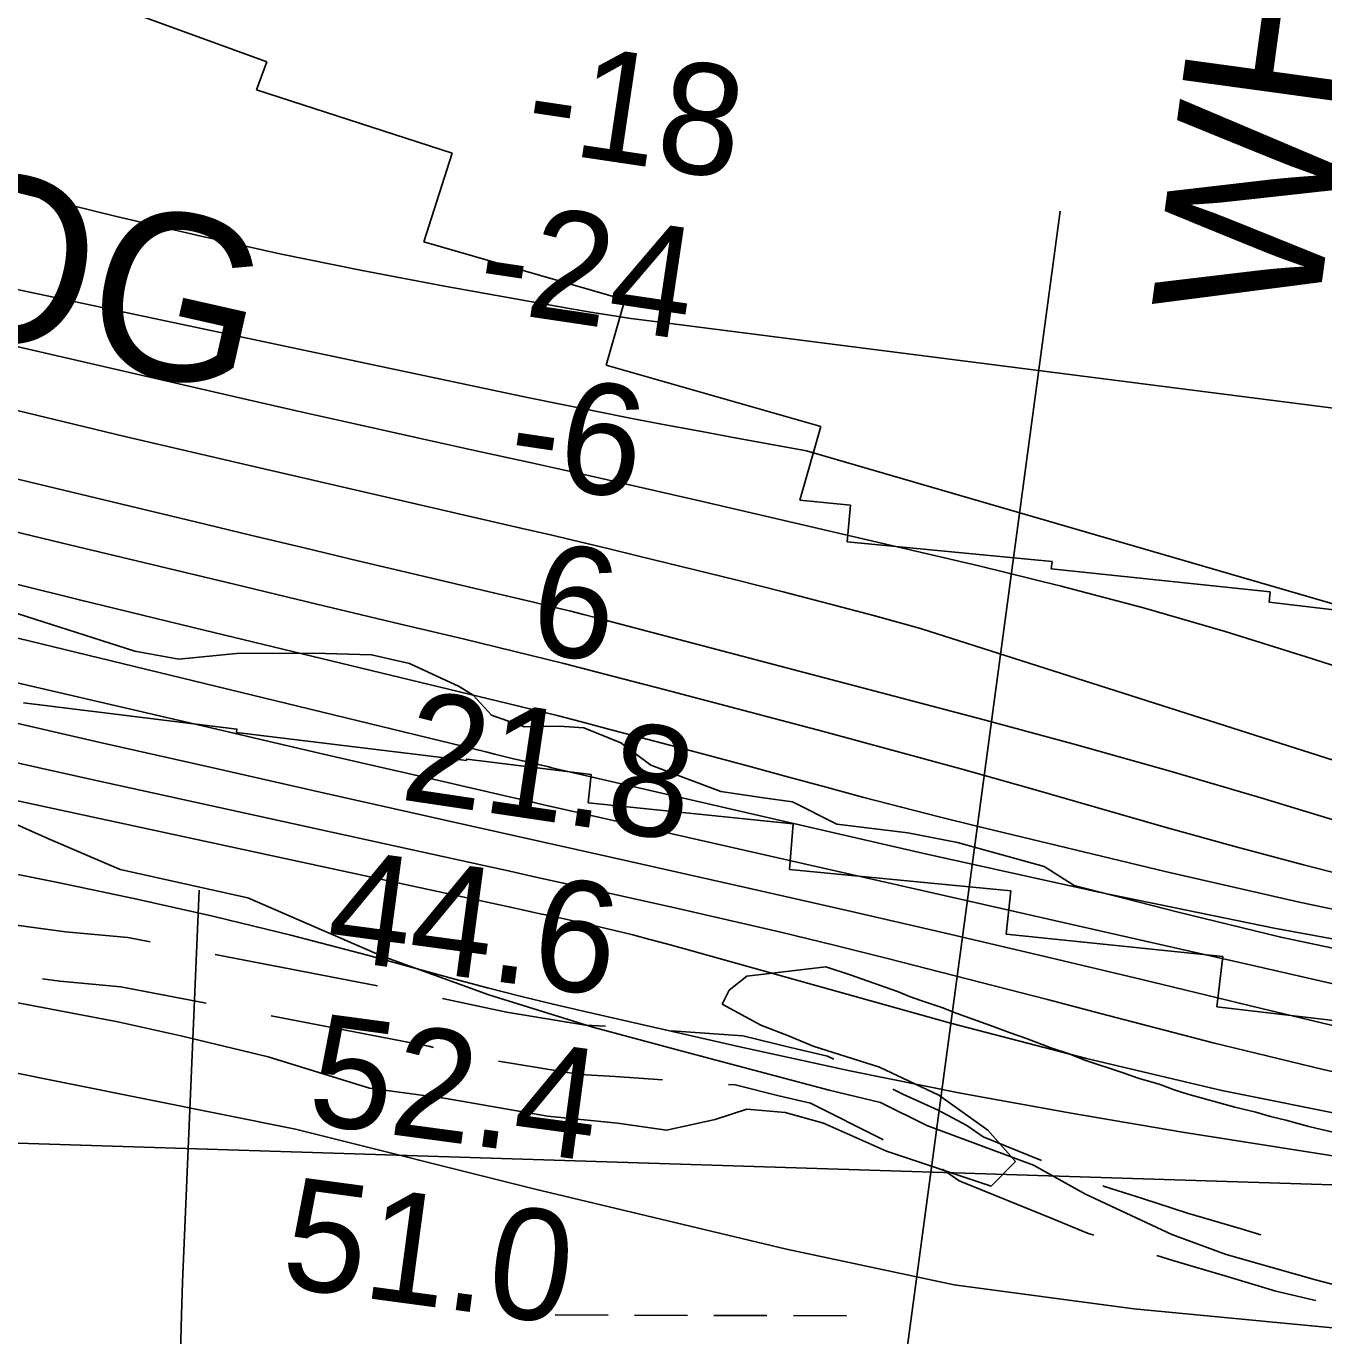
# Model space of a CAD drawing. Extents: x 3161615 to 3199515, y 867541 to 892976.
# Drawn here: x 3192430 to 3193214, y 877409 to 878200 of the extents above; entities that cross this region are included whole.
import ezdxf

# ---------------------------------------------------------------- set-up
doc = ezdxf.new("R2010")
doc.units = 0
for name, color, linetype in [('V-RIVR-EDGE', 7, 'Continuous'), ('V-RIVR-RANG', 7, 'Continuous'), ('V-ROAD-CNTR', 7, 'Continuous'), ('V-RRAP-RVMT', 7, 'Continuous'), ('V-RRAP-RVMT-IDEN', 7, 'Continuous'), ('V-SITE-VEGE', 7, 'Continuous'), ('V-TOPO-BNDY', 7, 'Continuous'), ('V-TOPO-DPTH', 7, 'Continuous'), ('V-TOPO-GNAM-IDEN', 7, 'Continuous'), ('V-TOPO-MAJR', 7, 'Continuous'), ('V-TOPO-MINR', 7, 'Continuous'), ('V-TOPO-WATR', 7, 'Continuous'), ('V-WETL-SWMP', 7, 'Continuous')]:
    doc.layers.add(name, color=color, linetype=linetype)

msp = doc.modelspace()

# ---------------------------------------------------------------- linework, layer by layer
at = {"layer": 'V-RIVR-EDGE'}
msp.add_lwpolyline([(3192364.22, 877864.34), (3192495.26, 877822.53), (3192521.95, 877817.69), (3192556.77, 877820.94), (3192603.51, 877821.31), (3192638.32, 877820.27), (3192661.19, 877814.96), (3192691.2, 877801.06), (3192699.77, 877795.79), (3192710.71, 877783.84), (3192730.72, 877776.64), (3192751.71, 877777.07), (3192766.49, 877776.08), (3192788.88, 877766.96), (3192806.97, 877753.56), (3192849.37, 877737.72), (3192875.11, 877733.84), (3192892.75, 877731.41), (3192919.42, 877718), (3192962.33, 877712.64), (3192992.36, 877706.85), (3193044.78, 877692.41), (3193062.87, 877680.92), (3193124.82, 877665.03), (3193187.73, 877649.62), (3193226.82, 877641.41)], dxfattribs=at)
at = {"layer": 'V-RIVR-RANG'}
msp.add_line((3192888.81, 876859.36), (3193054.39, 878088.26), dxfattribs=at)
at = {"layer": 'V-ROAD-CNTR'}
msp.add_line((3192543.74, 877639.22), (3192641.93, 877620.26), dxfattribs=at)
for points in [[(3192401.53, 877727.58), (3192442.78, 877709.28), (3192486.46, 877690.57), (3192563.54, 877673.44), (3192644.75, 877638.17), (3192709.25, 877614.86), (3192772.01, 877595.35), (3192823.77, 877581.44), (3192914.87, 877557.32), (3192945.78, 877549.71), (3192973.9, 877535.8), (3193038.3, 877511.87), (3193069.76, 877494.32), (3193121.8, 877470.08), (3193154.79, 877457.92), (3193208.71, 877442.64), (3193260.31, 877429.26), (3193343.3, 877413.66), (3193421.31, 877399.13), (3193483.11, 877391.2), (3193539.54, 877393.2), (3193625.46, 877390.66), (3193744.1, 877398.46)], [(3192405.31, 877659.39), (3192405.72, 877659.34), (3192453.4, 877652.91), (3192491.13, 877649.38), (3192504.47, 877646.8)], [(3192439.58, 877624.5), (3192450, 877623.1), (3192486.88, 877619.65), (3192538.37, 877609.7)], [(3192681.19, 877612.62), (3192719.89, 877604.37), (3192767.51, 877596.57), (3192779.67, 877595.88)], [(3192577.65, 877602.12), (3192672.67, 877583.77), (3192675.82, 877583.09)], [(3192819.57, 877593.17), (3192862.64, 877590.13), (3192891.53, 877583.02), (3192913.89, 877577.7), (3192917.55, 877575.87)], [(3192714.95, 877574.78), (3192764.23, 877566.71), (3192785.46, 877565.51), (3192814.19, 877563.48)], [(3192854.09, 877560.66), (3192857.96, 877560.38), (3192884.48, 877553.86), (3192903.56, 877549.32), (3192946.44, 877527.8), (3192947.53, 877527.29)], [(3192953.29, 877557.93), (3192959.43, 877554.84), (3192980.72, 877545.07), (3192998.03, 877535.85), (3193007.79, 877529.06), (3193043.15, 877514.65)], [(3192983.34, 877509.52), (3192993.39, 877502.54), (3193049.88, 877479.52), (3193070.84, 877470.86), (3193074.7, 877469.63)], [(3193080.15, 877499.47), (3193081.11, 877499.07), (3193104.23, 877491.76), (3193131.27, 877482.99), (3193163.74, 877473.37), (3193175.65, 877469.86)], [(3193112.8, 877457.44), (3193122.38, 877454.33), (3193155.23, 877444.6), (3193184.79, 877435.88), (3193207.03, 877430.56), (3193208.96, 877430.14)]]:
    msp.add_lwpolyline(points, dxfattribs=at)
at = {"layer": 'V-RRAP-RVMT'}
for p, q in [((3192575.09, 878178.54), (3192443.53, 878226.41)), ((3192568.87, 878161.52), (3192575.09, 878178.54)), ((3192687.11, 878123.17), (3192568.87, 878161.52)), ((3192669.82, 878069.8), (3192687.11, 878123.17)), ((3192791.35, 878034.71), (3192669.82, 878069.8)), ((3192780.04, 877995.25), (3192791.35, 878034.71)), ((3192909.84, 877958.15), (3192780.04, 877995.25)), ((3192897.08, 877913.66), (3192909.84, 877958.15)), ((3192927.7, 877910.53), (3192897.08, 877913.66)), ((3192925.61, 877888.44), (3192927.7, 877910.53)), ((3193049.52, 877876.56), (3192925.61, 877888.44)), ((3193048.96, 877872.12), (3193049.52, 877876.56)), ((3193181.19, 877858.32), (3193048.96, 877872.12)), ((3193180.59, 877851.93), (3193181.19, 877858.32)), ((3193302.14, 877837.69), (3193180.59, 877851.93)), ((3192428.11, 877791.19), (3192556.99, 877775.38)), ((3192556.99, 877775.38), (3192556.79, 877773.31)), ((3192556.79, 877773.31), (3192695.69, 877756.29)), ((3192695.69, 877756.29), (3192695.83, 877757.19)), ((3192695.83, 877757.19), (3192771.04, 877747.93)), ((3192771.04, 877747.93), (3192769.3, 877730.81)), ((3192769.3, 877730.81), (3192892.99, 877718.21)), ((3192892.99, 877718.21), (3192890.94, 877690.46)), ((3192890.94, 877690.46), (3193024.57, 877677.55)), ((3193024.57, 877677.55), (3193021.76, 877651.4)), ((3193021.76, 877651.4), (3193152.74, 877637.99)), ((3193152.74, 877637.99), (3193149.11, 877607.48)), ((3193149.11, 877607.48), (3193279.34, 877592.22))]:
    msp.add_line(p, q, dxfattribs=at)
msp.add_lwpolyline([(3192771.04, 877747.93), (3192695.83, 877757.19), (3192695.69, 877756.29), (3192556.79, 877773.31), (3192556.99, 877775.38), (3192428.11, 877791.19)], dxfattribs=at)
at = {"layer": 'V-SITE-VEGE'}
for p, q in [((3192912.83, 877631.65), (3192865, 877626.01)), ((3192927.53, 877626.85), (3192912.83, 877631.65)), ((3192945.22, 877620.73), (3192927.53, 877626.85)), ((3192865, 877626.01), (3192854.44, 877617.57)), ((3192956.18, 877616.75), (3192945.22, 877620.73)), ((3192485.08, 877598.56), (3192406.99, 877613.34)), ((3192854.44, 877617.57), (3192850.22, 877609.12)), ((3192963.4, 877613.85), (3192956.18, 877616.75)), ((3192970.87, 877611.2), (3192963.4, 877613.85)), ((3192982.83, 877607.2), (3192970.87, 877611.2)), ((3192850.22, 877609.12), (3192873.44, 877596.45)), ((3192991.54, 877603.76), (3192982.83, 877607.2)), ((3193014.45, 877595.54), (3192991.54, 877603.76)), ((3192523.08, 877590.12), (3192485.08, 877598.56)), ((3192873.44, 877596.45), (3192890.33, 877590.12)), ((3193024.16, 877591.83), (3193014.45, 877595.54)), ((3192575.84, 877577.45), (3192523.08, 877590.12)), ((3192890.33, 877590.12), (3192905.1, 877583.78)), ((3193034.12, 877588.37), (3193024.16, 877591.83)), ((3193048.81, 877582.82), (3193034.12, 877588.37)), ((3192905.1, 877583.78), (3192945.2, 877571.11)), ((3193059.78, 877579.09), (3193048.81, 877582.82)), ((3193069.23, 877575.39), (3193059.78, 877579.09)), ((3192637.05, 877558.44), (3192575.84, 877577.45)), ((3193092.41, 877567.66), (3193069.23, 877575.39)), ((3192945.2, 877571.11), (3192981.08, 877554.22)), ((3193101.62, 877564.47), (3193092.41, 877567.66)), ((3193114.84, 877560.69), (3193101.62, 877564.47)), ((3192683.48, 877552.11), (3192637.05, 877558.44)), ((3193123.31, 877557.52), (3193114.84, 877560.69)), ((3193131.53, 877554.85), (3193123.31, 877557.52)), ((3192744.69, 877541.55), (3192683.48, 877552.11)), ((3192981.08, 877554.22), (3193010.63, 877533.1)), ((3193159.97, 877547.01), (3193131.53, 877554.85)), ((3192786.9, 877537.32), (3192744.69, 877541.55)), ((3192865, 877545.77), (3192846, 877539.44)), ((3192888.21, 877543.66), (3192865, 877545.77)), ((3192911.43, 877537.32), (3192888.21, 877543.66)), ((3193172.7, 877544), (3193159.97, 877547.01)), ((3193181.43, 877541.32), (3193172.7, 877544)), ((3193190.67, 877539.13), (3193181.43, 877541.32)), ((3192816.45, 877533.1), (3192786.9, 877537.32)), ((3192846, 877539.44), (3192816.45, 877533.1)), ((3192949.42, 877520.43), (3192911.43, 877537.32)), ((3193010.63, 877533.1), (3193027.51, 877514.1)), ((3193204.64, 877535.34), (3193190.67, 877539.13)), ((3193222.61, 877530.98), (3193204.64, 877535.34)), ((3193012.74, 877499.31), (3192949.42, 877520.43)), ((3193027.51, 877514.1), (3193012.74, 877499.31))]:
    msp.add_line(p, q, dxfattribs=at)
at = {"layer": 'V-TOPO-BNDY'}
for p, q in [((3192534.07, 877678.1), (3192524.18, 877441.23)), ((3192524.18, 877441.23), (3192523.55, 877421.22)), ((3192523.55, 877421.22), (3192515.78, 877119.06))]:
    msp.add_line(p, q, dxfattribs=at)
at = {"layer": 'V-TOPO-DPTH'}
msp.add_line((3197197.02, 877374.43), (3187419.13, 877683.17), dxfattribs=at)
for points in [[(3192129.21, 878172.34), (3192484.17, 878085.09), (3192533.5, 878073.46), (3192582.96, 878062.46), (3192632.61, 878052.39), (3192682.41, 878042.95), (3192756.74, 878029.59), (3192769.48, 878027.4), (3192782.24, 878025.34), (3192795.03, 878023.48), (3192807.84, 878021.74), (3193247.93, 877965.55)], [(3193247.93, 877965.55), (3192807.84, 878021.74), (3192795.03, 878023.48), (3192782.24, 878025.34), (3192769.48, 878027.4), (3192756.74, 878029.59), (3192682.41, 878042.95), (3192632.61, 878052.39), (3192582.96, 878062.46), (3192533.5, 878073.46), (3192484.17, 878085.09), (3192129.21, 878172.34)], [(3193553.88, 877753.72), (3192901.22, 877943.4), (3192880.1, 877947.27), (3192858.98, 877951.15), (3192837.87, 877955.06), (3192816.76, 877958.99), (3192795.66, 877963), (3192774.59, 877967.12), (3192753.55, 877971.38), (3192732.52, 877975.74), (3192320.31, 878062.83)], [(3193553.88, 877753.72), (3192901.22, 877943.4), (3192880.1, 877947.27), (3192858.98, 877951.15), (3192837.87, 877955.06), (3192816.76, 877958.99), (3192795.66, 877963), (3192774.59, 877967.12), (3192753.55, 877971.38), (3192732.52, 877975.74), (3192320.31, 878062.83)], [(3192100.5, 877972.24), (3192455.83, 877886.73), (3192505.61, 877874.77), (3192555.4, 877862.83), (3192605.19, 877850.91), (3192654.99, 877839.02), (3192693.72, 877829.78), (3192724.13, 877822.41), (3192754.5, 877814.89), (3192784.81, 877807.15), (3192815.09, 877799.27), (3192911.32, 877773.85), (3192952.87, 877762.71), (3192994.37, 877751.35), (3193035.77, 877739.67), (3193077.12, 877727.78), (3193118.49, 877715.97), (3193159.94, 877704.46), (3193201.51, 877693.43), (3193243.17, 877682.7)], [(3192100.5, 877972.24), (3192455.83, 877886.73), (3192505.61, 877874.77), (3192555.4, 877862.83), (3192605.19, 877850.91), (3192654.99, 877839.02), (3192693.72, 877829.78), (3192724.13, 877822.41), (3192754.5, 877814.89), (3192784.81, 877807.15), (3192815.09, 877799.27), (3192911.32, 877773.85), (3192952.87, 877762.71), (3192994.37, 877751.35), (3193035.77, 877739.67), (3193077.12, 877727.78), (3193118.49, 877715.97), (3193159.94, 877704.46), (3193201.51, 877693.43), (3193243.17, 877682.7)], [(3192411.43, 877970.74), (3192489.31, 877952.16), (3192567.27, 877933.93), (3192728.62, 877896.79), (3192746.42, 877892.65), (3192764.21, 877888.46), (3192781.98, 877884.2), (3192799.73, 877879.88), (3192859.27, 877865.25), (3192887.03, 877858.28), (3192914.75, 877851.12), (3192942.38, 877843.69), (3192969.97, 877836.06), (3193497.69, 877667.85)], [(3193497.69, 877667.85), (3192969.97, 877836.06), (3192942.38, 877843.69), (3192914.75, 877851.12), (3192887.03, 877858.28), (3192859.27, 877865.25), (3192799.73, 877879.88), (3192781.98, 877884.2), (3192764.21, 877888.46), (3192746.42, 877892.65), (3192728.62, 877896.79), (3192567.27, 877933.93), (3192489.31, 877952.16), (3192411.43, 877970.74)]]:
    msp.add_lwpolyline(points, dxfattribs=at)
at = {"layer": 'V-TOPO-MAJR'}
msp.add_lwpolyline([(3192403.12, 877759.59), (3192470.21, 877744.77), (3192706.15, 877692.9), (3192721.87, 877689.44), (3192737.59, 877685.97), (3192753.3, 877682.5), (3192769.02, 877679.02), (3192820.75, 877667.56), (3192853.17, 877660.22), (3192885.54, 877652.68), (3192917.83, 877644.83), (3192950.08, 877636.79), (3192982.29, 877628.56), (3193014.49, 877620.3), (3193046.67, 877611.99), (3193078.84, 877603.64), (3193146.92, 877585.9), (3193213.34, 877569.68), (3193280.04, 877554.83)], dxfattribs=at)
at = {"layer": 'V-TOPO-MINR'}
for points in [[(3193247.93, 877965.55), (3192807.84, 878021.74), (3192795.03, 878023.48), (3192782.24, 878025.34), (3192769.48, 878027.4), (3192756.74, 878029.59), (3192682.41, 878042.95), (3192632.61, 878052.39), (3192582.96, 878062.46), (3192533.5, 878073.46), (3192484.17, 878085.09), (3192129.21, 878172.34)], [(3192110.66, 878078.64), (3192562.99, 877974.47), (3192597.36, 877966.63), (3192631.75, 877958.87), (3192666.17, 877951.25), (3192700.62, 877943.72), (3192735.05, 877936.17), (3192769.47, 877928.52), (3192803.85, 877920.72), (3192838.21, 877912.8), (3193005.22, 877873.94), (3193055.09, 877861.68), (3193104.73, 877848.58), (3193154.02, 877834.24), (3193203.09, 877819.06), (3193246.45, 877805.06)], [(3192320.31, 878062.83), (3192732.52, 877975.74), (3192753.55, 877971.38), (3192774.59, 877967.12), (3192795.66, 877963), (3192816.76, 877958.99), (3192837.87, 877955.06), (3192858.98, 877951.15), (3192880.1, 877947.27), (3192901.22, 877943.4), (3193553.88, 877753.72)], [(3192249.73, 877968.2), (3192532.68, 877900.33), (3192565.16, 877892.55), (3192597.64, 877884.8), (3192630.13, 877877.07), (3192662.62, 877869.37), (3192712.06, 877857.67), (3192719.83, 877855.83), (3192727.61, 877853.99), (3192735.39, 877852.14), (3192743.16, 877850.3), (3192750.93, 877848.43), (3192758.69, 877846.52), (3192766.44, 877844.55), (3192774.17, 877842.55), (3193007.74, 877781.06), (3193064.36, 877765.75), (3193120.85, 877749.94), (3193177.11, 877733.39), (3193233.23, 877716.33)], [(3192411.43, 877970.74), (3192489.31, 877952.16), (3192567.27, 877933.93), (3192728.62, 877896.79), (3192746.42, 877892.65), (3192764.21, 877888.46), (3192781.98, 877884.2), (3192799.73, 877879.88), (3192859.27, 877865.25), (3192887.03, 877858.28), (3192914.75, 877851.12), (3192942.38, 877843.69), (3192969.97, 877836.06), (3193497.69, 877667.85)], [(3192078.52, 877883.54), (3192542.23, 877775.82), (3192575.74, 877768.05), (3192609.24, 877760.29), (3192642.75, 877752.56), (3192676.27, 877744.85), (3192719.94, 877734.81), (3192731.62, 877732.13), (3192743.31, 877729.46), (3192754.99, 877726.8), (3192766.68, 877724.14), (3192913.99, 877690.73), (3192999.34, 877671.37), (3193084.68, 877652.02), (3193170.02, 877632.66), (3193255.37, 877613.3)], [(3192386.4, 877872.1), (3192461.78, 877853.43), (3192537.23, 877835.03), (3192720.58, 877790.86), (3192735.49, 877787.21), (3192750.39, 877783.49), (3192765.27, 877779.68), (3192780.12, 877775.79), (3192822.43, 877764.58), (3192845.11, 877758.54), (3192867.79, 877752.47), (3192890.45, 877746.35), (3192913.1, 877740.19), (3192935.77, 877734.1), (3192958.47, 877728.16), (3192981.23, 877722.42), (3193004.02, 877716.81), (3193117.94, 877689.35), (3193197.91, 877671.07), (3193278.13, 877654.04)], [(3192290.14, 877862.85), (3192707.28, 877761.52), (3192712.88, 877760.16), (3192718.48, 877758.82), (3192724.09, 877757.48), (3192729.69, 877756.15), (3192738.21, 877754.13), (3192740.91, 877753.5), (3192745.34, 877752.46), (3192746.3, 877752.23), (3192746.78, 877752.12), (3192747.26, 877752.01), (3192972.06, 877700.14), (3193077.77, 877676.88), (3193183.77, 877655.09), (3193290.19, 877635.48)], [(3192407.87, 877782.48), (3192474.35, 877767.34), (3192540.85, 877752.29), (3192607.36, 877737.3), (3192695.34, 877717.54), (3192717.87, 877712.48), (3192740.41, 877707.42), (3192762.94, 877702.37), (3192785.48, 877697.32), (3192866.15, 877679.25), (3192925.63, 877665.78), (3192985.05, 877652.13), (3193044.41, 877638.18), (3193103.73, 877624.05), (3193129.6, 877617.82), (3193175.95, 877606.65), (3193222.29, 877595.47)], [(3192259.04, 877767.56), (3192724.03, 877667.35), (3192729.43, 877666.18), (3192734.83, 877665.01), (3192740.22, 877663.83), (3192745.62, 877662.65), (3192765.6, 877658.27), (3192775.85, 877655.94), (3192786.07, 877653.53), (3192796.26, 877650.97), (3192806.42, 877648.33), (3192816.57, 877645.59), (3192826.71, 877642.83), (3192836.84, 877640.04), (3192846.96, 877637.23), (3192988.86, 877597.55), (3193070.24, 877576.32), (3193152.04, 877556.98), (3193234.46, 877540.51)], [(3192127.18, 877746.69), (3192449.81, 877682.52), (3192496.58, 877672.7), (3192543.19, 877662.24), (3192589.58, 877650.79), (3192635.82, 877638.69), (3192688.6, 877624.29), (3192708.36, 877619.03), (3192728.16, 877613.95), (3192748.03, 877609.12), (3192767.94, 877604.47), (3192860.88, 877583.36), (3192927.41, 877568.95), (3192994.13, 877555.43), (3193061.09, 877543.25), (3193128.23, 877531.96), (3193557.85, 877464.12)]]:
    msp.add_lwpolyline(points, dxfattribs=at)
at = {"layer": 'V-TOPO-WATR'}
msp.add_lwpolyline([(3192100.5, 877972.24), (3192455.83, 877886.73), (3192505.61, 877874.77), (3192555.4, 877862.83), (3192605.19, 877850.91), (3192654.99, 877839.02), (3192693.72, 877829.78), (3192724.13, 877822.41), (3192754.5, 877814.89), (3192784.81, 877807.15), (3192815.09, 877799.27), (3192911.32, 877773.85), (3192952.87, 877762.71), (3192994.37, 877751.35), (3193035.77, 877739.67), (3193077.12, 877727.78), (3193118.49, 877715.97), (3193159.94, 877704.46), (3193201.51, 877693.43), (3193243.17, 877682.7)], dxfattribs=at)
at = {"layer": 'V-WETL-SWMP'}
for p, q in [((3192592.39, 877533.68), (3192411.51, 877569.89)), ((3192737.1, 877497.48), (3192592.39, 877533.68)), ((3192889.04, 877461.27), (3192737.1, 877497.48)), ((3192990.34, 877439.55), (3192889.04, 877461.27)), ((3193098.86, 877425.07), (3192990.34, 877439.55)), ((3192749.23, 877421.42), (3192781.23, 877421.33)), ((3192797.23, 877421.29), (3192829.23, 877421.2)), ((3192845.23, 877421.15), (3192877.23, 877421.07)), ((3192893.23, 877421.02), (3192925.23, 877420.93)), ((3193250.81, 877410.59), (3193098.86, 877425.07))]:
    msp.add_line(p, q, dxfattribs=at)

# ---------------------------------------------------------------- texts
at = {"layer": 'V-RIVR-RANG'}
for s, rotation, p in [('-18', 351.52389, (3192729.23, 878126.26)), ('-24', 351.52389, (3192700.27, 878029.49)), ('-6', 351.52389, (3192718.79, 877925.64)), ('6', 351.52389, (3192731.84, 877822.6)), ('21.8', 351.52389, (3192654.61, 877733.02)), ('44.6', 352.35833, (3192609.45, 877636.89)), ('52.4', 352.35833, (3192598.24, 877537.5)), ('51.0', 352.35833, (3192582.32, 877438.74))]:
    msp.add_text(s, height=67, rotation=rotation, dxfattribs=at).set_placement(p)
at = {"layer": 'V-RRAP-RVMT-IDEN'}
msp.add_text('HOG', height=100, rotation=347.29283, dxfattribs=at).set_placement((3192264.12, 878043.32))
at = {"layer": 'V-TOPO-GNAM-IDEN'}
msp.add_text('WHITE FLAG LDG.', height=99.9998, rotation=82.20386, dxfattribs=at).set_placement((3193208.82, 878017.98))

doc.saveas('drawing.dxf')
